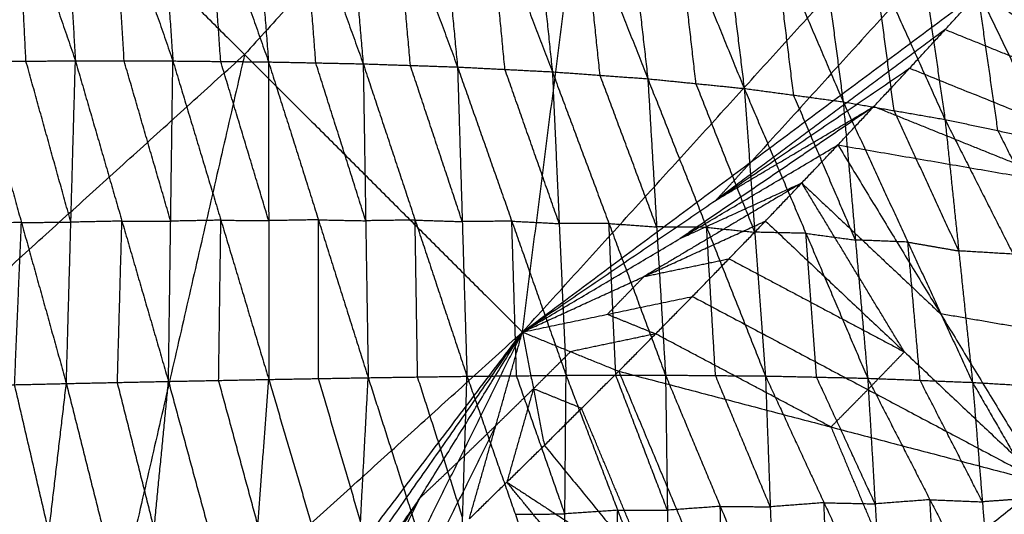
# Model space of a CAD drawing. Header units: millimetres. Extents: x -106 to 110, y -96 to 120.
# Tile 629 of 656: x 68.26 to 76.55, y -60.25 to -56.08. Entities that reach past the tile are written whole.
import ezdxf

# ---------------------------------------------------------------- set-up
doc = ezdxf.new("R2010")
doc.units = ezdxf.units.MM
doc.header["$MEASUREMENT"] = 0
doc.layers.add('Default', color=7, linetype='Continuous', true_color=0x000000)

msp = doc.modelspace()

# ---------------------------------------------------------------- linework, layer by layer
at = {"layer": 'Default'}
for points in [[(72.4912, -58.7166, 12.0172), (73.2253, -52.9826, 10.5669), (73.9594, -47.2486, 9.1165)], [(72.4912, -58.7166, 12.0172), (75.7845, -55.083, 12.0172), (79.0779, -51.4493, 12.0172)], [(73.2253, -52.9826, 10.5669), (71.6877, -54.6791, 10.5669), (70.1501, -56.3756, 10.5669)], [(67.7478, -53.5682, 4.1782), (68.2365, -54.9984, 4.1821), (68.7252, -56.4287, 4.1859)], [(68.555, -53.574, 4.4184), (68.6401, -55.0014, 4.3022), (68.7252, -56.4287, 4.1859)], [(68.555, -53.574, 4.4184), (69.0507, -55.0019, 4.4394), (69.5464, -56.4298, 4.4603)], [(69.3511, -53.5907, 4.6702), (69.4487, -55.0103, 4.5653), (69.5464, -56.4298, 4.4603)], [(69.3511, -53.5907, 4.6702), (69.8517, -55.0143, 4.7094), (70.3523, -56.4378, 4.7485)], [(70.1328, -53.6196, 4.9334), (70.2425, -55.0287, 4.841), (70.3523, -56.4378, 4.7485)], [(70.1328, -53.6196, 4.9334), (70.6413, -55.0368, 4.9938), (71.1499, -56.454, 5.0542)], [(70.9061, -53.6629, 5.2113), (71.028, -55.0584, 5.1328), (71.1499, -56.454, 5.0542)], [(70.9061, -53.6629, 5.2113), (71.4254, -55.0718, 5.296), (71.9447, -56.4806, 5.3807)], [(77.7151, -53.644, 12.2207), (76.0684, -55.4609, 12.2207), (74.4217, -57.2777, 12.2207)], [(71.6799, -53.7251, 5.5088), (71.8123, -55.1028, 5.4448), (71.9447, -56.4806, 5.3807)], [(71.6799, -53.7251, 5.5088), (72.2118, -55.1231, 5.6208), (72.7436, -56.5212, 5.7328)], [(72.4591, -53.8112, 5.8299), (72.6014, -55.1662, 5.7814), (72.7436, -56.5212, 5.7328)], [(72.4591, -53.8112, 5.8299), (73.0035, -55.1955, 5.9714), (73.5478, -56.5798, 6.113)], [(73.2456, -53.9279, 6.1785), (73.3967, -55.2538, 6.1457), (73.5478, -56.5798, 6.113)], [(73.2456, -53.9279, 6.1785), (73.8027, -55.2948, 6.3518), (74.3597, -56.6617, 6.5251)], [(67.809, -54.0345, 9.1165), (70.1501, -56.3756, 10.5669), (72.4912, -58.7166, 12.0172)], [(74.0439, -54.0837, 6.5605), (74.2018, -55.3727, 6.5428), (74.3597, -56.6617, 6.5251)], [(74.0439, -54.0837, 6.5605), (74.6187, -55.429, 6.7702), (75.1936, -56.7742, 6.98)], [(74.8651, -54.2905, 6.9868), (75.0294, -55.5323, 6.9834), (75.1936, -56.7742, 6.98)], [(74.8651, -54.2905, 6.9868), (75.4583, -55.6067, 7.2352), (76.0514, -56.923, 7.4836)], [(75.7095, -54.5556, 7.4637), (75.8804, -55.7393, 7.4736), (76.0514, -56.923, 7.4836)], [(75.7095, -54.5556, 7.4637), (76.3267, -55.8339, 7.7548), (76.944, -57.1121, 8.0459)], [(68.3086, -56.4311, 4.0556), (68.2726, -55.7148, 4.1188), (68.2365, -54.9984, 4.1821)], [(69.1358, -56.4292, 4.3231), (69.0932, -55.7156, 4.3813), (69.0507, -55.0019, 4.4394)], [(69.9494, -56.4338, 4.6044), (69.9005, -55.724, 4.6569), (69.8517, -55.0143, 4.7094)], [(70.7511, -56.4459, 4.9014), (70.6962, -55.7413, 4.9476), (70.6413, -55.0368, 4.9938)], [(71.5473, -56.4673, 5.2174), (71.4864, -55.7695, 5.2567), (71.4254, -55.0718, 5.296)], [(72.3442, -56.5009, 5.5568), (72.278, -55.812, 5.5888), (72.2118, -55.1231, 5.6208)], [(73.1457, -56.5505, 5.9229), (73.0746, -55.873, 5.9472), (73.0035, -55.1955, 5.9714)], [(73.9537, -56.6207, 6.319), (73.8782, -55.9578, 6.3354), (73.8027, -55.2948, 6.3518)], [(74.7766, -56.7179, 6.7525), (74.6977, -56.0734, 6.7614), (74.6187, -55.429, 6.7702)], [(75.6225, -56.8486, 7.2318), (75.5404, -56.2276, 7.2335), (75.4583, -55.6067, 7.2352)], [(72.4912, -58.7166, 12.0172), (74.4217, -57.2777, 12.2207), (76.3523, -55.8388, 12.4242)], [(75.7537, -56.4911, 12.4242), (76.053, -56.1649, 12.4242), (76.3523, -55.8388, 12.4242)], [(75.7537, -56.4911, 12.4242), (76.053, -56.1649, 12.4242), (76.3523, -55.8388, 12.4242)], [(76.4977, -57.0175, 7.7648), (76.4122, -56.4257, 7.7598), (76.3267, -55.8339, 7.7548)], [(76.3523, -55.8388, 12.4242), (77.6803, -56.8217, 13.0927), (79.0083, -57.8046, 13.7612)], [(76.053, -56.1649, 12.4242), (75.0877, -56.8844, 12.3225), (74.1224, -57.6038, 12.2207)], [(76.053, -56.1649, 12.4242), (76.8666, -56.4933, 12.7585), (77.6803, -56.8217, 13.0927)], [(66.5164, -59.6689, 10.5669), (68.3332, -58.0222, 10.5669), (70.1501, -56.3756, 10.5669)], [(70.1501, -56.3756, 10.5669), (69.5038, -59.1928, 11.292), (68.8575, -62.01, 12.0172)], [(67.8921, -56.4336, 3.9253), (68.3086, -56.4311, 4.0556), (68.7252, -56.4287, 4.1859)], [(67.8921, -56.4336, 3.9253), (68.2705, -57.792, 4.3341), (68.6489, -59.1504, 4.7429)], [(68.687, -57.7895, 4.4644), (68.4978, -57.1103, 4.26), (68.3086, -56.4311, 4.0556)], [(68.6489, -59.1504, 4.7429), (68.687, -57.7895, 4.4644), (68.7252, -56.4287, 4.1859)], [(68.7252, -56.4287, 4.1859), (69.1172, -57.7804, 4.6112), (69.5092, -59.1322, 5.0365)], [(68.7252, -56.4287, 4.1859), (69.1358, -56.4292, 4.3231), (69.5464, -56.4298, 4.4603)], [(69.5278, -57.781, 4.7484), (69.3318, -57.1051, 4.5358), (69.1358, -56.4292, 4.3231)], [(69.5092, -59.1322, 5.0365), (69.5278, -57.781, 4.7484), (69.5464, -56.4298, 4.4603)], [(69.5464, -56.4298, 4.4603), (69.9494, -56.4338, 4.6044), (70.3523, -56.4378, 4.7485)], [(69.5464, -56.4298, 4.4603), (69.9506, -57.7727, 4.9024), (70.3547, -59.1157, 5.3445)], [(70.3535, -57.7767, 5.0465), (70.1515, -57.1053, 4.8255), (69.9494, -56.4338, 4.6044)], [(70.3523, -56.4378, 4.7485), (70.3535, -57.7767, 5.0465), (70.3547, -59.1157, 5.3445)], [(70.3523, -56.4378, 4.7485), (70.7511, -56.4459, 4.9014), (71.1499, -56.454, 5.0542)], [(70.3523, -56.4378, 4.7485), (70.7722, -57.7694, 5.2093), (71.192, -59.1011, 5.67)], [(71.171, -57.7775, 5.3621), (70.961, -57.1117, 5.1317), (70.7511, -56.4459, 4.9014)], [(71.1499, -56.454, 5.0542), (71.171, -57.7775, 5.3621), (71.192, -59.1011, 5.67)], [(71.1499, -56.454, 5.0542), (71.5473, -56.4673, 5.2174), (71.9447, -56.4806, 5.3807)], [(71.1499, -56.454, 5.0542), (71.5871, -57.7715, 5.5348), (72.0243, -59.089, 6.0154)], [(71.9845, -57.7848, 5.6981), (71.7659, -57.1261, 5.4578), (71.5473, -56.4673, 5.2174)], [(71.9447, -56.4806, 5.3807), (71.9845, -57.7848, 5.6981), (72.0243, -59.089, 6.0154)], [(71.9447, -56.4806, 5.3807), (72.3442, -56.5009, 5.5568), (72.7436, -56.5212, 5.7328)], [(71.9447, -56.4806, 5.3807), (72.4019, -57.7809, 5.8828), (72.859, -59.0812, 6.3849)], [(72.4912, -58.7166, 12.0172), (74.1224, -57.6038, 12.2207), (75.7537, -56.4911, 12.4242)], [(75.1494, -57.1381, 12.4242), (75.4516, -56.8146, 12.4242), (75.7537, -56.4911, 12.4242)], [(75.1494, -57.1381, 12.4242), (75.4516, -56.8146, 12.4242), (75.7537, -56.4911, 12.4242)], [(75.7537, -56.4911, 12.4242), (77.381, -57.1478, 13.0927), (79.0083, -57.8046, 13.7612)], [(72.8013, -57.8012, 6.0589), (72.5728, -57.151, 5.8078), (72.3442, -56.5009, 5.5568)], [(72.7436, -56.5212, 5.7328), (72.8013, -57.8012, 6.0589), (72.859, -59.0812, 6.3849)], [(72.7436, -56.5212, 5.7328), (73.1457, -56.5505, 5.9229), (73.5478, -56.5798, 6.113)], [(72.7436, -56.5212, 5.7328), (73.2202, -57.8004, 6.2563), (73.6969, -59.0797, 6.7798)], [(73.6223, -57.8297, 6.4464), (73.384, -57.1901, 6.1846), (73.1457, -56.5505, 5.9229)], [(73.5478, -56.5798, 6.113), (73.6223, -57.8297, 6.4464), (73.6969, -59.0797, 6.7798)], [(73.5478, -56.5798, 6.113), (73.9537, -56.6207, 6.319), (74.3597, -56.6617, 6.5251)], [(73.5478, -56.5798, 6.113), (74.0433, -57.8332, 6.6573), (74.5389, -59.0867, 7.2016)], [(74.4493, -57.8742, 6.8633), (74.2015, -57.2475, 6.5912), (73.9537, -56.6207, 6.319)], [(74.3597, -56.6617, 6.5251), (74.4493, -57.8742, 6.8633), (74.5389, -59.0867, 7.2016)], [(74.3597, -56.6617, 6.5251), (74.7766, -56.7179, 6.7525), (75.1936, -56.7742, 6.98)], [(74.3597, -56.6617, 6.5251), (74.8799, -57.8837, 7.0925), (75.4001, -59.1056, 7.66)], [(75.2968, -57.9399, 7.32), (75.0367, -57.3289, 7.0363), (74.7766, -56.7179, 6.7525)], [(75.4516, -56.8146, 12.4242), (74.6359, -57.3709, 12.3225), (73.8203, -57.9273, 12.2207)], [(74.1224, -57.6038, 12.2207), (74.787, -57.2092, 12.3225), (75.4516, -56.8146, 12.4242)], [(75.1936, -56.7742, 6.98), (75.2968, -57.9399, 7.32), (75.4001, -59.1056, 7.66)], [(75.1936, -56.7742, 6.98), (75.6225, -56.8486, 7.2318), (76.0514, -56.923, 7.4836)], [(75.1936, -56.7742, 6.98), (75.7386, -57.9575, 7.5699), (76.2836, -59.1408, 8.1597)], [(77.0789, -57.4713, 13.0927), (76.2652, -57.1429, 12.7585), (75.4516, -56.8146, 12.4242)], [(76.1675, -58.0319, 7.8217), (75.895, -57.4402, 7.5267), (75.6225, -56.8486, 7.2318)], [(76.0514, -56.923, 7.4836), (76.1675, -58.0319, 7.8217), (76.2836, -59.1408, 8.1597)], [(76.0514, -56.923, 7.4836), (76.4977, -57.0175, 7.7648), (76.944, -57.1121, 8.0459)], [(76.0514, -56.923, 7.4836), (76.6259, -58.0591, 8.0966), (77.2003, -59.1953, 8.7095)], [(77.0722, -58.1537, 8.3777), (76.7849, -57.5856, 8.0712), (76.4977, -57.0175, 7.7648)], [(72.4912, -58.7166, 12.0172), (73.8203, -57.9273, 12.2207), (75.1494, -57.1381, 12.4242)], [(74.5395, -57.7797, 12.4242), (74.8445, -57.4589, 12.4242), (75.1494, -57.1381, 12.4242)], [(74.5395, -57.7797, 12.4242), (74.8445, -57.4589, 12.4242), (75.1494, -57.1381, 12.4242)], [(75.1494, -57.1381, 12.4242), (76.0143, -58.5626, 13.0842), (76.8792, -59.9871, 13.7441)], [(75.1494, -57.1381, 12.4242), (77.0789, -57.4713, 13.0927), (79.0083, -57.8046, 13.7612)], [(74.1224, -57.6038, 12.2207), (74.2721, -57.4408, 12.2207), (74.4217, -57.2777, 12.2207)], [(74.8445, -57.4589, 12.4242), (74.1799, -57.8535, 12.3225), (73.5153, -58.2482, 12.2207)], [(73.8203, -57.9273, 12.2207), (74.3324, -57.6931, 12.3225), (74.8445, -57.4589, 12.4242)], [(74.8445, -57.4589, 12.4242), (75.4294, -58.0107, 12.7542), (76.0143, -58.5626, 13.0842)], [(75.7093, -58.8834, 13.0842), (75.2769, -58.1711, 12.7542), (74.8445, -57.4589, 12.4242)], [(68.2705, -57.792, 4.3341), (68.0524, -57.7969, 4.2642), (67.8344, -57.8018, 4.1944)], [(68.2128, -59.1602, 4.6032), (68.2417, -58.4761, 4.4686), (68.2705, -57.792, 4.3341)], [(68.2705, -57.792, 4.3341), (68.4788, -57.7907, 4.3993), (68.687, -57.7895, 4.4644)], [(69.1172, -57.7804, 4.6112), (68.9021, -57.785, 4.5378), (68.687, -57.7895, 4.4644)], [(69.0791, -59.1413, 4.8897), (69.0981, -58.4608, 4.7505), (69.1172, -57.7804, 4.6112)], [(69.1172, -57.7804, 4.6112), (69.3225, -57.7807, 4.6798), (69.5278, -57.781, 4.7484)], [(69.9506, -57.7727, 4.9024), (69.7392, -57.7769, 4.8254), (69.5278, -57.781, 4.7484)], [(69.932, -59.1239, 5.1905), (69.9413, -58.4483, 5.0465), (69.9506, -57.7727, 4.9024)], [(69.9506, -57.7727, 4.9024), (70.152, -57.7747, 4.9745), (70.3535, -57.7767, 5.0465)], [(70.7722, -57.7694, 5.2093), (70.5629, -57.7731, 5.1279), (70.3535, -57.7767, 5.0465)], [(70.7734, -59.1084, 5.5073), (70.7728, -58.4389, 5.3583), (70.7722, -57.7694, 5.2093)], [(70.7722, -57.7694, 5.2093), (70.9716, -57.7735, 5.2857), (71.171, -57.7775, 5.3621)], [(71.5871, -57.7715, 5.5348), (71.379, -57.7745, 5.4485), (71.171, -57.7775, 5.3621)], [(71.6081, -59.0951, 5.8427), (71.5976, -58.4333, 5.6888), (71.5871, -57.7715, 5.5348)], [(71.5871, -57.7715, 5.5348), (71.7858, -57.7782, 5.6164), (71.9845, -57.7848, 5.6981)], [(72.4019, -57.7809, 5.8828), (72.1932, -57.7829, 5.7905), (71.9845, -57.7848, 5.6981)], [(72.4416, -59.0851, 6.2002), (72.4218, -58.433, 6.0415), (72.4019, -57.7809, 5.8828)], [(72.4019, -57.7809, 5.8828), (72.6016, -57.7911, 5.9709), (72.8013, -57.8012, 6.0589)], [(72.4912, -58.7166, 12.0172), (73.5153, -58.2482, 12.2207), (74.5395, -57.7797, 12.4242)], [(73.2202, -57.8004, 6.2563), (73.0108, -57.8008, 6.1576), (72.8013, -57.8012, 6.0589)], [(73.2779, -59.0805, 6.5824), (73.2491, -58.4404, 6.4193), (73.2202, -57.8004, 6.2563)], [(73.2202, -57.8004, 6.2563), (73.4213, -57.8151, 6.3513), (73.6223, -57.8297, 6.4464)], [(73.924, -58.416, 12.4242), (74.2318, -58.0978, 12.4242), (74.5395, -57.7797, 12.4242)], [(73.924, -58.416, 12.4242), (74.2318, -58.0978, 12.4242), (74.5395, -57.7797, 12.4242)], [(74.5395, -57.7797, 12.4242), (75.7093, -58.8834, 13.0842), (76.8792, -59.9871, 13.7441)], [(74.0433, -57.8332, 6.6573), (73.8328, -57.8315, 6.5518), (73.6223, -57.8297, 6.4464)], [(74.1179, -59.0832, 6.9907), (74.0806, -58.4582, 6.824), (74.0433, -57.8332, 6.6573)], [(74.0433, -57.8332, 6.6573), (74.2463, -57.8537, 6.7603), (74.4493, -57.8742, 6.8633)], [(74.8799, -57.8837, 7.0925), (74.6646, -57.8789, 6.9779), (74.4493, -57.8742, 6.8633)], [(74.9695, -59.0961, 7.4308), (74.9247, -58.4899, 7.2616), (74.8799, -57.8837, 7.0925)], [(74.8799, -57.8837, 7.0925), (75.0884, -57.9118, 7.2063), (75.2968, -57.9399, 7.32)], [(75.7386, -57.9575, 7.5699), (75.5177, -57.9487, 7.4449), (75.2968, -57.9399, 7.32)], [(75.8419, -59.1232, 7.9098), (75.7902, -58.5404, 7.7398), (75.7386, -57.9575, 7.5699)], [(75.7386, -57.9575, 7.5699), (75.953, -57.9947, 7.6958), (76.1675, -58.0319, 7.8217)], [(76.6259, -58.0591, 8.0966), (76.3967, -58.0455, 7.9591), (76.1675, -58.0319, 7.8217)], [(73.5153, -58.2482, 12.2207), (73.8735, -58.173, 12.3225), (74.2318, -58.0978, 12.4242)], [(74.2318, -58.0978, 12.4242), (74.9705, -58.4906, 12.7542), (75.7093, -58.8834, 13.0842)], [(73.2076, -58.5663, 12.2207), (73.3615, -58.4072, 12.2207), (73.5153, -58.2482, 12.2207)], [(72.4912, -58.7166, 12.0172), (73.2076, -58.5663, 12.2207), (73.924, -58.416, 12.4242)], [(73.3029, -59.0468, 12.4242), (73.6134, -58.7314, 12.4242), (73.924, -58.416, 12.4242)], [(73.3029, -59.0468, 12.4242), (73.6134, -58.7314, 12.4242), (73.924, -58.416, 12.4242)], [(73.924, -58.416, 12.4242), (75.4016, -59.2015, 13.0842), (76.8792, -59.9871, 13.7441)], [(77.9437, -58.8958, 13.7527), (76.979, -58.7292, 13.4184), (76.0143, -58.5626, 13.0842)], [(73.2076, -58.5663, 12.2207), (73.4105, -58.6489, 12.3225), (73.6134, -58.7314, 12.4242)], [(65.2238, -65.3034, 12.0172), (68.8575, -62.01, 12.0172), (72.4912, -58.7166, 12.0172)], [(69.462, -62.7151, 12.4242), (70.9766, -60.7159, 12.2207), (72.4912, -58.7166, 12.0172)], [(70.1155, -62.1178, 12.4242), (71.3033, -60.4172, 12.2207), (72.4912, -58.7166, 12.0172)], [(70.7637, -61.5149, 12.4242), (71.6274, -60.1158, 12.2207), (72.4912, -58.7166, 12.0172)], [(71.4066, -60.9063, 12.4242), (71.9489, -59.8115, 12.2207), (72.4912, -58.7166, 12.0172)], [(72.0441, -60.292, 12.4242), (72.2677, -59.5043, 12.2207), (72.4912, -58.7166, 12.0172)], [(72.4912, -58.7166, 12.0172), (72.5837, -59.1944, 12.2207), (72.6762, -59.6722, 12.4242)], [(72.4912, -58.7166, 12.0172), (72.897, -58.8817, 12.2207), (73.3029, -59.0468, 12.4242)], [(73.6134, -58.7314, 12.4242), (73.2552, -58.8066, 12.3225), (72.897, -58.8817, 12.2207)], [(75.091, -59.517, 13.0842), (74.3522, -59.1242, 12.7542), (73.6134, -58.7314, 12.4242)], [(72.5837, -59.1944, 12.2207), (72.7404, -59.0381, 12.2207), (72.897, -58.8817, 12.2207)], [(75.7093, -58.8834, 13.0842), (75.5555, -59.0425, 13.0842), (75.4016, -59.2015, 13.0842)], [(72.6762, -59.6722, 12.4242), (72.9896, -59.3595, 12.4242), (73.3029, -59.0468, 12.4242)], [(72.6762, -59.6722, 12.4242), (72.9896, -59.3595, 12.4242), (73.3029, -59.0468, 12.4242)], [(73.3029, -59.0468, 12.4242), (73.8975, -60.4688, 13.0402), (74.4922, -61.8908, 13.6562)], [(73.3029, -59.0468, 12.4242), (75.091, -59.517, 13.0842), (76.8792, -59.9871, 13.7441)], [(68.6489, -59.1504, 4.7429), (69.0791, -59.1413, 4.8897), (69.5092, -59.1322, 5.0365)], [(69.3891, -60.3744, 5.6053), (69.2341, -59.7578, 5.2475), (69.0791, -59.1413, 4.8897)], [(69.2691, -61.6166, 6.1741), (69.3891, -60.3744, 5.6053), (69.5092, -59.1322, 5.0365)], [(69.5092, -59.1322, 5.0365), (69.932, -59.1239, 5.1905), (70.3547, -59.1157, 5.3445)], [(69.5092, -59.1322, 5.0365), (69.8397, -60.3526, 5.7704), (70.1701, -61.573, 6.5042)], [(70.2624, -60.3443, 5.9243), (70.0972, -59.7341, 5.5574), (69.932, -59.1239, 5.1905)], [(70.1701, -61.573, 6.5042), (70.2624, -60.3443, 5.9243), (70.3547, -59.1157, 5.3445)], [(70.3547, -59.1157, 5.3445), (70.7734, -59.1084, 5.5073), (71.192, -59.1011, 5.67)], [(70.3547, -59.1157, 5.3445), (70.7091, -60.3207, 6.0971), (71.0634, -61.5256, 6.8497)], [(71.1277, -60.3134, 6.2599), (70.9505, -59.7109, 5.8836), (70.7734, -59.1084, 5.5073)], [(71.0634, -61.5256, 6.8497), (71.1277, -60.3134, 6.2599), (71.192, -59.1011, 5.67)], [(71.192, -59.1011, 5.67), (71.6081, -59.0951, 5.8427), (72.0243, -59.089, 6.0154)], [(71.192, -59.1011, 5.67), (71.5715, -60.2875, 6.4408), (71.9509, -61.4739, 7.2115)], [(71.9876, -60.2815, 6.6135), (71.7979, -59.6883, 6.2281), (71.6081, -59.0951, 5.8427)], [(71.9509, -61.4739, 7.2115), (71.9876, -60.2815, 6.6135), (72.0243, -59.089, 6.0154)], [(72.0243, -59.089, 6.0154), (72.4416, -59.0851, 6.2002), (72.859, -59.0812, 6.3849)], [(72.0243, -59.089, 6.0154), (72.4318, -60.2535, 6.8042), (72.8392, -61.418, 7.5929)], [(72.8491, -60.2496, 6.9889), (72.6454, -59.6674, 6.5945), (72.4416, -59.0851, 6.2002)], [(72.8392, -61.418, 7.5929), (72.8491, -60.2496, 6.9889), (72.859, -59.0812, 6.3849)], [(72.859, -59.0812, 6.3849), (73.2779, -59.0805, 6.5824), (73.6969, -59.0797, 6.7798)], [(72.859, -59.0812, 6.3849), (73.2939, -60.2196, 7.1892), (73.7287, -61.3579, 7.9935)], [(73.7128, -60.2188, 7.3866), (73.4954, -59.6496, 6.9845), (73.2779, -59.0805, 6.5824)], [(73.6969, -59.0797, 6.7798), (73.7128, -60.2188, 7.3866), (73.7287, -61.3579, 7.9935)], [(73.6969, -59.0797, 6.7798), (74.1179, -59.0832, 6.9907), (74.5389, -59.0867, 7.2016)], [(73.6969, -59.0797, 6.7798), (74.1583, -60.1866, 7.5964), (74.6198, -61.2934, 8.413)], [(74.5794, -60.1901, 7.8073), (74.3486, -59.6366, 7.399), (74.1179, -59.0832, 6.9907)], [(74.5389, -59.0867, 7.2016), (74.5794, -60.1901, 7.8073), (74.6198, -61.2934, 8.413)], [(74.5389, -59.0867, 7.2016), (74.9695, -59.0961, 7.4308), (75.4001, -59.1056, 7.66)], [(74.5389, -59.0867, 7.2016), (75.0324, -60.1558, 8.03), (75.5258, -61.2248, 8.8585)], [(75.463, -60.1652, 8.2592), (75.2162, -59.6307, 7.845), (74.9695, -59.0961, 7.4308)], [(75.4001, -59.1056, 7.66), (75.463, -60.1652, 8.2592), (75.5258, -61.2248, 8.8585)], [(75.4001, -59.1056, 7.66), (75.8419, -59.1232, 7.9098), (76.2836, -59.1408, 8.1597)], [(75.4001, -59.1056, 7.66), (75.9248, -60.1304, 8.4965), (76.4494, -61.1552, 9.333)], [(76.3665, -60.148, 8.7464), (76.1042, -59.6356, 8.3281), (75.8419, -59.1232, 7.9098)], [(76.2836, -59.1408, 8.1597), (76.3665, -60.148, 8.7464), (76.4494, -61.1552, 9.333)], [(76.2836, -59.1408, 8.1597), (76.742, -59.1681, 8.4346), (77.2003, -59.1953, 8.7095)], [(76.2836, -59.1408, 8.1597), (76.8426, -60.1136, 9.0017), (77.4015, -61.0864, 9.8438)], [(67.7767, -59.1701, 4.4635), (68.2128, -59.1602, 4.6032), (68.6489, -59.1504, 4.7429)], [(67.7767, -59.1701, 4.4635), (68.0658, -60.4138, 5.1602), (68.3549, -61.6574, 5.857)], [(68.5019, -60.4039, 5.2999), (68.3574, -59.7821, 4.9516), (68.2128, -59.1602, 4.6032)], [(68.3549, -61.6574, 5.857), (68.5019, -60.4039, 5.2999), (68.6489, -59.1504, 4.7429)], [(68.6489, -59.1504, 4.7429), (68.959, -60.3835, 5.4585), (69.2691, -61.6166, 6.1741)], [(72.2677, -59.5043, 12.2207), (72.4257, -59.3494, 12.2207), (72.5837, -59.1944, 12.2207)], [(72.5837, -59.1944, 12.2207), (72.4719, -59.5883, 12.3225), (72.3602, -59.9821, 12.4242)], [(72.9896, -59.3595, 12.4242), (72.7866, -59.277, 12.3225), (72.5837, -59.1944, 12.2207)], [(75.4016, -59.2015, 13.0842), (75.2463, -59.3593, 13.0842), (75.091, -59.517, 13.0842)], [(73.5842, -60.7815, 13.0402), (73.2869, -60.0705, 12.7322), (72.9896, -59.3595, 12.4242)], [(72.2677, -59.5043, 12.2207), (71.9965, -60.0517, 12.3225), (71.7254, -60.5991, 12.4242)], [(71.9489, -59.8115, 12.2207), (72.1083, -59.6579, 12.2207), (72.2677, -59.5043, 12.2207)], [(75.091, -59.517, 13.0842), (75.3884, -60.228, 13.3922), (75.6857, -60.939, 13.7002)], [(72.0441, -60.292, 12.4242), (72.3602, -59.9821, 12.4242), (72.6762, -59.6722, 12.4242)], [(72.0441, -60.292, 12.4242), (72.3602, -59.9821, 12.4242), (72.6762, -59.6722, 12.4242)], [(72.6762, -59.6722, 12.4242), (73.5842, -60.7815, 13.0402), (74.4922, -61.8908, 13.6562)], [(71.6274, -60.1158, 12.2207), (71.7882, -59.9636, 12.2207), (71.9489, -59.8115, 12.2207)], [(72.3602, -59.9821, 12.4242), (72.9722, -60.3818, 12.7322), (73.5842, -60.7815, 13.0402)], [(73.2682, -61.0914, 13.0402), (72.8142, -60.5368, 12.7322), (72.3602, -59.9821, 12.4242)], [(74.4922, -61.8908, 13.6562), (75.6857, -60.939, 13.7002), (76.8792, -59.9871, 13.7441)], [(71.6274, -60.1158, 12.2207), (71.0335, -60.9661, 12.3225), (70.4396, -61.8164, 12.4242)], [(71.0852, -61.2106, 12.4242), (71.3563, -60.6632, 12.3225), (71.6274, -60.1158, 12.2207)], [(75.9248, -60.1304, 8.4965), (75.6939, -60.1478, 8.3779), (75.463, -60.1652, 8.2592)], [(75.9876, -61.19, 9.0958), (75.9562, -60.6602, 8.7961), (75.9248, -60.1304, 8.4965)], [(75.9248, -60.1304, 8.4965), (76.1457, -60.1392, 8.6214), (76.3665, -60.148, 8.7464)], [(76.8426, -60.1136, 9.0017), (76.6045, -60.1308, 8.874), (76.3665, -60.148, 8.7464)], [(73.2939, -60.2196, 7.1892), (73.0715, -60.2346, 7.0891), (72.8491, -60.2496, 6.9889)], [(73.284, -61.388, 7.7932), (73.2889, -60.8038, 7.4912), (73.2939, -60.2196, 7.1892)], [(73.2939, -60.2196, 7.1892), (73.5033, -60.2192, 7.2879), (73.7128, -60.2188, 7.3866)], [(74.1583, -60.1866, 7.5964), (73.9356, -60.2027, 7.4915), (73.7128, -60.2188, 7.3866)], [(74.1743, -61.3257, 8.2033), (74.1663, -60.7561, 7.8998), (74.1583, -60.1866, 7.5964)], [(74.1583, -60.1866, 7.5964), (74.3689, -60.1883, 7.7019), (74.5794, -60.1901, 7.8073)], [(75.0324, -60.1558, 8.03), (74.8059, -60.1729, 7.9187), (74.5794, -60.1901, 7.8073)], [(75.0728, -61.2591, 8.6358), (75.0526, -60.7074, 8.3329), (75.0324, -60.1558, 8.03)], [(75.0324, -60.1558, 8.03), (75.2477, -60.1605, 8.1446), (75.463, -60.1652, 8.2592)], [(72.4318, -60.2535, 6.8042), (72.6404, -60.2516, 6.8965), (72.8491, -60.2496, 6.9889)]]:
    msp.add_open_spline(points, degree=2, dxfattribs=at)

doc.saveas('drawing.dxf')
